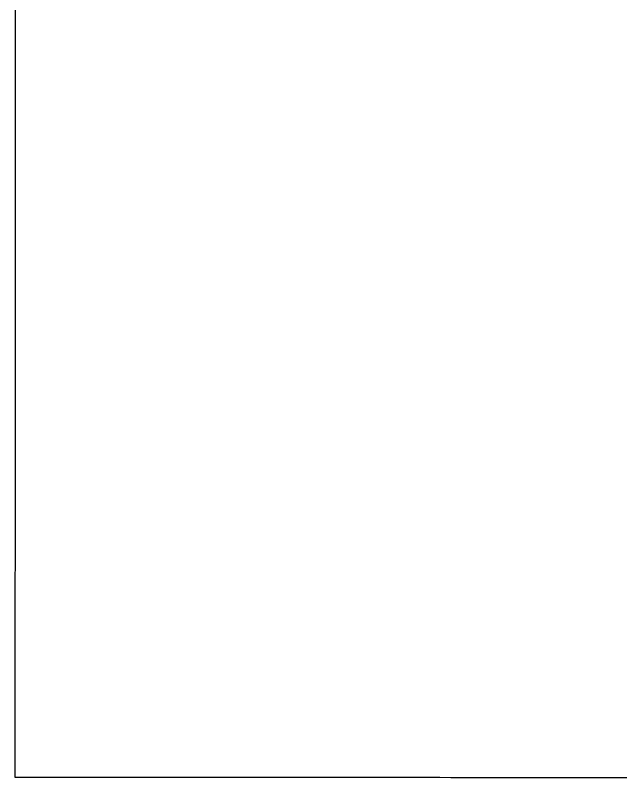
# Model space of a CAD drawing. Extents: x -7.3 to 34, y 0 to 22.
# Drawn here: x 2.4495 to 2.47037, y 0.71704 to 0.74337 of the extents above; entities that cross this region are included whole.
import ezdxf

# ---------------------------------------------------------------- set-up
doc = ezdxf.new("R2010")
doc.units = 0
doc.layers.add('SH_Text', color=7, linetype='Continuous')

msp = doc.modelspace()

# ---------------------------------------------------------------- linework, layer by layer
at = {"layer": 'SH_Text'}
for p, q in [((2.449509, 0.743191), (2.449509, 0.743546)), ((2.449508, 0.742838), (2.449509, 0.743191)), ((2.449508, 0.742487), (2.449508, 0.742838)), ((2.449508, 0.742137), (2.449508, 0.742487)), ((2.449508, 0.74179), (2.449508, 0.742137)), ((2.449508, 0.741444), (2.449508, 0.74179)), ((2.449508, 0.741101), (2.449508, 0.741444)), ((2.449508, 0.74076), (2.449508, 0.741101)), ((2.449508, 0.74042), (2.449508, 0.74076)), ((2.449507, 0.740082), (2.449508, 0.74042)), ((2.449507, 0.739747), (2.449507, 0.740082)), ((2.449507, 0.739413), (2.449507, 0.739747)), ((2.449507, 0.739082), (2.449507, 0.739413)), ((2.449507, 0.738752), (2.449507, 0.739082)), ((2.449507, 0.738425), (2.449507, 0.738752)), ((2.449507, 0.7381), (2.449507, 0.738425)), ((2.449507, 0.737776), (2.449507, 0.7381)), ((2.449506, 0.737455), (2.449507, 0.737776)), ((2.449506, 0.737136), (2.449506, 0.737455)), ((2.449506, 0.736819), (2.449506, 0.737136)), ((2.449506, 0.736504), (2.449506, 0.736819)), ((2.449506, 0.736191), (2.449506, 0.736504)), ((2.449506, 0.73588), (2.449506, 0.736191)), ((2.449506, 0.735571), (2.449506, 0.73588)), ((2.449506, 0.735265), (2.449506, 0.735571)), ((2.449505, 0.734961), (2.449506, 0.735265)), ((2.449505, 0.734659), (2.449505, 0.734961)), ((2.449505, 0.734359), (2.449505, 0.734659)), ((2.449505, 0.734061), (2.449505, 0.734359)), ((2.449505, 0.733765), (2.449505, 0.734061)), ((2.449505, 0.733472), (2.449505, 0.733765)), ((2.449505, 0.733181), (2.449505, 0.733472)), ((2.449505, 0.732892), (2.449505, 0.733181)), ((2.449505, 0.732605), (2.449505, 0.732892)), ((2.449505, 0.732321), (2.449505, 0.732605)), ((2.449504, 0.732038), (2.449505, 0.732321)), ((2.449504, 0.731758), (2.449504, 0.732038)), ((2.449504, 0.731481), (2.449504, 0.731758)), ((2.449504, 0.731205), (2.449504, 0.731481)), ((2.449504, 0.730932), (2.449504, 0.731205)), ((2.449504, 0.730662), (2.449504, 0.730932)), ((2.449504, 0.730393), (2.449504, 0.730662)), ((2.449504, 0.730127), (2.449504, 0.730393)), ((2.449504, 0.729864), (2.449504, 0.730127)), ((2.449504, 0.729602), (2.449504, 0.729864)), ((2.449503, 0.729343), (2.449504, 0.729602)), ((2.449503, 0.729087), (2.449503, 0.729343)), ((2.449503, 0.728832), (2.449503, 0.729087)), ((2.449503, 0.72858), (2.449503, 0.728832)), ((2.449503, 0.728331), (2.449503, 0.72858)), ((2.449503, 0.728084), (2.449503, 0.728331)), ((2.449503, 0.727839), (2.449503, 0.728084)), ((2.449503, 0.727597), (2.449503, 0.727839)), ((2.449503, 0.727358), (2.449503, 0.727597)), ((2.449503, 0.72712), (2.449503, 0.727358)), ((2.449503, 0.726886), (2.449503, 0.72712)), ((2.449502, 0.726653), (2.449503, 0.726886)), ((2.449502, 0.726424), (2.449502, 0.726653)), ((2.449502, 0.726196), (2.449502, 0.726424)), ((2.449502, 0.725972), (2.449502, 0.726196)), ((2.449502, 0.725749), (2.449502, 0.725972)), ((2.449502, 0.72553), (2.449502, 0.725749)), ((2.449502, 0.725313), (2.449502, 0.72553)), ((2.449502, 0.725098), (2.449502, 0.725313)), ((2.449502, 0.724886), (2.449502, 0.725098)), ((2.449502, 0.724677), (2.449502, 0.724886)), ((2.449502, 0.72447), (2.449502, 0.724677)), ((2.449502, 0.724265), (2.449502, 0.72447)), ((2.449501, 0.724064), (2.449502, 0.724265)), ((2.449501, 0.723865), (2.449501, 0.724064)), ((2.449501, 0.723668), (2.449501, 0.723865)), ((2.449501, 0.723475), (2.449501, 0.723668)), ((2.449501, 0.723284), (2.449501, 0.723475)), ((2.449501, 0.723095), (2.449501, 0.723284)), ((2.449501, 0.722909), (2.449501, 0.723095)), ((2.449501, 0.722726), (2.449501, 0.722909)), ((2.449501, 0.722546), (2.449501, 0.722726)), ((2.449501, 0.722368), (2.449501, 0.722546)), ((2.449501, 0.722193), (2.449501, 0.722368)), ((2.449501, 0.722021), (2.449501, 0.722193)), ((2.449501, 0.721851), (2.449501, 0.722021)), ((2.449501, 0.721685), (2.449501, 0.721851)), ((2.449501, 0.721521), (2.449501, 0.721685)), ((2.4495, 0.721359), (2.449501, 0.721521)), ((2.4495, 0.721201), (2.4495, 0.721359)), ((2.4495, 0.721045), (2.4495, 0.721201)), ((2.4495, 0.720893), (2.4495, 0.721045)), ((2.4495, 0.720742), (2.4495, 0.720893)), ((2.4495, 0.720595), (2.4495, 0.720742)), ((2.4495, 0.720451), (2.4495, 0.720595)), ((2.4495, 0.720309), (2.4495, 0.720451)), ((2.4495, 0.720171), (2.4495, 0.720309)), ((2.4495, 0.720035), (2.4495, 0.720171)), ((2.4495, 0.719902), (2.4495, 0.720035)), ((2.4495, 0.719772), (2.4495, 0.719902)), ((2.4495, 0.719645), (2.4495, 0.719772)), ((2.4495, 0.71952), (2.4495, 0.719645)), ((2.4495, 0.719399), (2.4495, 0.71952)), ((2.4495, 0.719281), (2.4495, 0.719399)), ((2.4495, 0.719165), (2.4495, 0.719281)), ((2.4495, 0.719052), (2.4495, 0.719165)), ((2.4495, 0.718943), (2.4495, 0.719052)), ((2.4495, 0.718836), (2.4495, 0.718943)), ((2.449499, 0.718733), (2.4495, 0.718836)), ((2.449499, 0.718632), (2.449499, 0.718733)), ((2.449499, 0.718534), (2.449499, 0.718632)), ((2.449499, 0.71844), (2.449499, 0.718534)), ((2.449499, 0.718348), (2.449499, 0.71844)), ((2.449499, 0.71826), (2.449499, 0.718348)), ((2.449499, 0.718174), (2.449499, 0.71826)), ((2.449499, 0.718092), (2.449499, 0.718174)), ((2.449499, 0.718012), (2.449499, 0.718092)), ((2.449499, 0.717974), (2.449499, 0.718012)), ((2.449499, 0.717936), (2.449499, 0.717974)), ((2.449499, 0.717899), (2.449499, 0.717936)), ((2.449499, 0.717863), (2.449499, 0.717899)), ((2.449499, 0.717827), (2.449499, 0.717863)), ((2.449499, 0.717792), (2.449499, 0.717827)), ((2.449499, 0.717758), (2.449499, 0.717792)), ((2.449499, 0.717725), (2.449499, 0.717758)), ((2.449499, 0.717693), (2.449499, 0.717725)), ((2.449499, 0.717661), (2.449499, 0.717693)), ((2.449499, 0.717631), (2.449499, 0.717661)), ((2.449499, 0.717601), (2.449499, 0.717631)), ((2.449499, 0.717571), (2.449499, 0.717601)), ((2.449499, 0.717543), (2.449499, 0.717571)), ((2.449499, 0.717515), (2.449499, 0.717543)), ((2.449499, 0.717488), (2.449499, 0.717515)), ((2.449499, 0.717462), (2.449499, 0.717488)), ((2.449499, 0.717437), (2.449499, 0.717462)), ((2.449499, 0.717413), (2.449499, 0.717437)), ((2.449499, 0.717389), (2.449499, 0.717413)), ((2.449499, 0.717366), (2.449499, 0.717389)), ((2.449499, 0.717344), (2.449499, 0.717366)), ((2.449499, 0.717323), (2.449499, 0.717344)), ((2.449499, 0.717302), (2.449499, 0.717323)), ((2.449499, 0.717282), (2.449499, 0.717302)), ((2.449499, 0.717263), (2.449499, 0.717282)), ((2.449499, 0.717245), (2.449499, 0.717263)), ((2.449499, 0.717228), (2.449499, 0.717245)), ((2.449499, 0.717212), (2.449499, 0.717228)), ((2.449499, 0.717196), (2.449499, 0.717212)), ((2.449499, 0.717181), (2.449499, 0.717196)), ((2.449499, 0.717167), (2.449499, 0.717181)), ((2.449499, 0.717154), (2.449499, 0.717167)), ((2.449499, 0.717141), (2.449499, 0.717154)), ((2.449499, 0.71713), (2.449499, 0.717141)), ((2.449499, 0.717119), (2.449499, 0.71713)), ((2.449499, 0.717109), (2.449499, 0.717119)), ((2.449499, 0.7171), (2.449499, 0.717109)), ((2.449499, 0.717091), (2.449499, 0.7171)), ((2.449499, 0.717084), (2.449499, 0.717091)), ((2.449499, 0.717077), (2.449499, 0.717084)), ((2.449499, 0.717071), (2.449499, 0.717077)), ((2.449499, 0.717066), (2.449499, 0.717071)), ((2.449499, 0.717062), (2.449499, 0.717066)), ((2.449499, 0.717058), (2.449499, 0.717062)), ((2.449499, 0.717056), (2.449499, 0.717058)), ((2.449499, 0.717054), (2.449499, 0.717056)), ((2.449499, 0.717053), (2.449499, 0.717054)), ((2.4495, 0.717053), (2.449499, 0.717053)), ((2.449503, 0.717053), (2.4495, 0.717053)), ((2.449509, 0.717053), (2.449503, 0.717053)), ((2.449517, 0.717053), (2.449509, 0.717053)), ((2.449528, 0.717053), (2.449517, 0.717053)), ((2.449541, 0.717053), (2.449528, 0.717053)), ((2.449557, 0.717053), (2.449541, 0.717053)), ((2.449575, 0.717053), (2.449557, 0.717053)), ((2.449596, 0.717053), (2.449575, 0.717053)), ((2.449619, 0.717053), (2.449596, 0.717053)), ((2.449644, 0.717053), (2.449619, 0.717053)), ((2.449671, 0.717053), (2.449644, 0.717053)), ((2.449701, 0.717053), (2.449671, 0.717053)), ((2.449734, 0.717053), (2.449701, 0.717053)), ((2.449768, 0.717053), (2.449734, 0.717053)), ((2.449805, 0.717053), (2.449768, 0.717053)), ((2.449844, 0.717053), (2.449805, 0.717053)), ((2.449885, 0.717053), (2.449844, 0.717053)), ((2.449929, 0.717053), (2.449885, 0.717053)), ((2.449975, 0.717053), (2.449929, 0.717053)), ((2.450023, 0.717053), (2.449975, 0.717053)), ((2.450073, 0.717053), (2.450023, 0.717053)), ((2.450125, 0.717053), (2.450073, 0.717053)), ((2.45018, 0.717053), (2.450125, 0.717053)), ((2.450236, 0.717053), (2.45018, 0.717053)), ((2.450295, 0.717053), (2.450236, 0.717053)), ((2.450356, 0.717053), (2.450295, 0.717053)), ((2.450419, 0.717053), (2.450356, 0.717053)), ((2.450484, 0.717053), (2.450419, 0.717053)), ((2.450551, 0.717053), (2.450484, 0.717053)), ((2.45062, 0.717053), (2.450551, 0.717053)), ((2.450692, 0.717053), (2.45062, 0.717053)), ((2.450765, 0.717052), (2.450692, 0.717053)), ((2.45084, 0.717052), (2.450765, 0.717052)), ((2.450917, 0.717052), (2.45084, 0.717052)), ((2.450996, 0.717052), (2.450917, 0.717052)), ((2.451077, 0.717052), (2.450996, 0.717052)), ((2.45116, 0.717052), (2.451077, 0.717052)), ((2.451245, 0.717052), (2.45116, 0.717052)), ((2.451332, 0.717052), (2.451245, 0.717052)), ((2.451421, 0.717052), (2.451332, 0.717052)), ((2.451511, 0.717052), (2.451421, 0.717052)), ((2.451604, 0.717052), (2.451511, 0.717052)), ((2.451698, 0.717052), (2.451604, 0.717052)), ((2.451794, 0.717052), (2.451698, 0.717052)), ((2.451892, 0.717052), (2.451794, 0.717052)), ((2.451992, 0.717052), (2.451892, 0.717052)), ((2.452093, 0.717052), (2.451992, 0.717052)), ((2.452197, 0.717052), (2.452093, 0.717052)), ((2.452301, 0.717052), (2.452197, 0.717052)), ((2.452408, 0.717052), (2.452301, 0.717052)), ((2.452517, 0.717052), (2.452408, 0.717052)), ((2.452627, 0.717052), (2.452517, 0.717052)), ((2.452738, 0.717052), (2.452627, 0.717052)), ((2.452852, 0.717052), (2.452738, 0.717052)), ((2.452967, 0.717052), (2.452852, 0.717052)), ((2.453084, 0.717052), (2.452967, 0.717052)), ((2.453202, 0.717052), (2.453084, 0.717052)), ((2.453322, 0.717052), (2.453202, 0.717052)), ((2.453443, 0.717052), (2.453322, 0.717052)), ((2.453566, 0.717051), (2.453443, 0.717052)), ((2.453691, 0.717051), (2.453566, 0.717051)), ((2.453817, 0.717051), (2.453691, 0.717051)), ((2.453945, 0.717051), (2.453817, 0.717051)), ((2.454074, 0.717051), (2.453945, 0.717051)), ((2.454204, 0.717051), (2.454074, 0.717051)), ((2.454336, 0.717051), (2.454204, 0.717051)), ((2.45447, 0.717051), (2.454336, 0.717051)), ((2.454605, 0.717051), (2.45447, 0.717051)), ((2.454741, 0.717051), (2.454605, 0.717051)), ((2.454879, 0.717051), (2.454741, 0.717051)), ((2.455018, 0.717051), (2.454879, 0.717051)), ((2.455159, 0.717051), (2.455018, 0.717051)), ((2.455301, 0.717051), (2.455159, 0.717051)), ((2.455444, 0.717051), (2.455301, 0.717051)), ((2.455589, 0.717051), (2.455444, 0.717051)), ((2.455734, 0.717051), (2.455589, 0.717051)), ((2.455882, 0.717051), (2.455734, 0.717051)), ((2.45603, 0.717051), (2.455882, 0.717051)), ((2.45618, 0.71705), (2.45603, 0.717051)), ((2.456331, 0.71705), (2.45618, 0.71705)), ((2.456483, 0.71705), (2.456331, 0.71705)), ((2.456636, 0.71705), (2.456483, 0.71705)), ((2.456791, 0.71705), (2.456636, 0.71705)), ((2.456947, 0.71705), (2.456791, 0.71705)), ((2.457104, 0.71705), (2.456947, 0.71705)), ((2.457262, 0.71705), (2.457104, 0.71705)), ((2.457421, 0.71705), (2.457262, 0.71705)), ((2.457581, 0.71705), (2.457421, 0.71705)), ((2.457743, 0.71705), (2.457581, 0.71705)), ((2.457905, 0.71705), (2.457743, 0.71705)), ((2.458069, 0.71705), (2.457905, 0.71705)), ((2.458233, 0.71705), (2.458069, 0.71705)), ((2.458399, 0.71705), (2.458233, 0.71705)), ((2.458566, 0.71705), (2.458399, 0.71705)), ((2.458733, 0.71705), (2.458566, 0.71705)), ((2.458902, 0.717049), (2.458733, 0.71705)), ((2.459072, 0.717049), (2.458902, 0.717049)), ((2.459242, 0.717049), (2.459072, 0.717049)), ((2.459414, 0.717049), (2.459242, 0.717049)), ((2.459586, 0.717049), (2.459414, 0.717049)), ((2.45976, 0.717049), (2.459586, 0.717049)), ((2.459934, 0.717049), (2.45976, 0.717049)), ((2.460109, 0.717049), (2.459934, 0.717049)), ((2.460285, 0.717049), (2.460109, 0.717049)), ((2.460462, 0.717049), (2.460285, 0.717049)), ((2.46064, 0.717049), (2.460462, 0.717049)), ((2.460818, 0.717049), (2.46064, 0.717049)), ((2.460997, 0.717049), (2.460818, 0.717049)), ((2.461178, 0.717049), (2.460997, 0.717049)), ((2.46154, 0.717049), (2.461178, 0.717049)), ((2.461905, 0.717048), (2.46154, 0.717049)), ((2.462273, 0.717048), (2.461905, 0.717048)), ((2.462644, 0.717048), (2.462273, 0.717048)), ((2.463017, 0.717048), (2.462644, 0.717048)), ((2.463393, 0.717048), (2.463017, 0.717048)), ((2.463771, 0.717048), (2.463393, 0.717048)), ((2.464151, 0.717048), (2.463771, 0.717048)), ((2.464534, 0.717047), (2.464151, 0.717048)), ((2.464918, 0.717047), (2.464534, 0.717047)), ((2.465304, 0.717047), (2.464918, 0.717047)), ((2.465691, 0.717047), (2.465304, 0.717047)), ((2.46608, 0.717047), (2.465691, 0.717047)), ((2.466471, 0.717047), (2.46608, 0.717047)), ((2.466862, 0.717047), (2.466471, 0.717047)), ((2.467255, 0.717046), (2.466862, 0.717047)), ((2.467649, 0.717046), (2.467255, 0.717046)), ((2.468044, 0.717046), (2.467649, 0.717046)), ((2.468835, 0.717046), (2.468044, 0.717046)), ((2.469629, 0.717046), (2.468835, 0.717046)), ((2.471218, 0.717045), (2.469629, 0.717046))]:
    msp.add_line(p, q, dxfattribs=at)
msp.add_lwpolyline([(2.471218, 0.717045), (2.469629, 0.717046), (2.468835, 0.717046), (2.468044, 0.717046), (2.467649, 0.717046), (2.467255, 0.717046), (2.466862, 0.717047), (2.466471, 0.717047), (2.46608, 0.717047), (2.465691, 0.717047), (2.465304, 0.717047), (2.464918, 0.717047), (2.464534, 0.717047), (2.464151, 0.717048), (2.463771, 0.717048), (2.463393, 0.717048), (2.463017, 0.717048), (2.462644, 0.717048), (2.462273, 0.717048), (2.461905, 0.717048), (2.46154, 0.717049), (2.461178, 0.717049), (2.460997, 0.717049), (2.460818, 0.717049), (2.46064, 0.717049), (2.460462, 0.717049), (2.460285, 0.717049), (2.460109, 0.717049), (2.459934, 0.717049), (2.45976, 0.717049), (2.459586, 0.717049), (2.459414, 0.717049), (2.459242, 0.717049), (2.459072, 0.717049), (2.458902, 0.717049), (2.458733, 0.71705), (2.458566, 0.71705), (2.458399, 0.71705), (2.458233, 0.71705), (2.458069, 0.71705), (2.457905, 0.71705), (2.457743, 0.71705), (2.457581, 0.71705), (2.457421, 0.71705), (2.457262, 0.71705), (2.457104, 0.71705), (2.456947, 0.71705), (2.456791, 0.71705), (2.456636, 0.71705), (2.456483, 0.71705), (2.456331, 0.71705), (2.45618, 0.71705), (2.45603, 0.717051), (2.455882, 0.717051), (2.455734, 0.717051), (2.455589, 0.717051), (2.455444, 0.717051), (2.455301, 0.717051), (2.455159, 0.717051), (2.455018, 0.717051), (2.454879, 0.717051), (2.454741, 0.717051), (2.454605, 0.717051), (2.45447, 0.717051), (2.454336, 0.717051), (2.454204, 0.717051), (2.454074, 0.717051), (2.453945, 0.717051), (2.453817, 0.717051), (2.453691, 0.717051), (2.453566, 0.717051), (2.453443, 0.717052), (2.453322, 0.717052), (2.453202, 0.717052), (2.453084, 0.717052), (2.452967, 0.717052), (2.452852, 0.717052), (2.452738, 0.717052), (2.452627, 0.717052), (2.452517, 0.717052), (2.452408, 0.717052), (2.452301, 0.717052), (2.452197, 0.717052), (2.452093, 0.717052), (2.451992, 0.717052), (2.451892, 0.717052), (2.451794, 0.717052), (2.451698, 0.717052), (2.451604, 0.717052), (2.451511, 0.717052), (2.451421, 0.717052), (2.451332, 0.717052), (2.451245, 0.717052), (2.45116, 0.717052), (2.451077, 0.717052), (2.450996, 0.717052), (2.450917, 0.717052), (2.45084, 0.717052), (2.450765, 0.717052), (2.450692, 0.717053), (2.45062, 0.717053), (2.450551, 0.717053), (2.450484, 0.717053), (2.450419, 0.717053), (2.450356, 0.717053), (2.450295, 0.717053), (2.450236, 0.717053), (2.45018, 0.717053), (2.450125, 0.717053), (2.450073, 0.717053), (2.450023, 0.717053), (2.449975, 0.717053), (2.449929, 0.717053), (2.449885, 0.717053), (2.449844, 0.717053), (2.449805, 0.717053), (2.449768, 0.717053), (2.449734, 0.717053), (2.449701, 0.717053), (2.449671, 0.717053), (2.449644, 0.717053), (2.449619, 0.717053), (2.449596, 0.717053), (2.449575, 0.717053), (2.449557, 0.717053), (2.449541, 0.717053), (2.449528, 0.717053), (2.449517, 0.717053), (2.449509, 0.717053), (2.449503, 0.717053), (2.4495, 0.717053), (2.449499, 0.717053), (2.449499, 0.717054), (2.449499, 0.717056), (2.449499, 0.717058), (2.449499, 0.717062), (2.449499, 0.717066), (2.449499, 0.717071), (2.449499, 0.717077), (2.449499, 0.717084), (2.449499, 0.717091), (2.449499, 0.7171), (2.449499, 0.717109), (2.449499, 0.717119), (2.449499, 0.71713), (2.449499, 0.717141), (2.449499, 0.717154), (2.449499, 0.717167), (2.449499, 0.717181), (2.449499, 0.717196), (2.449499, 0.717212), (2.449499, 0.717228), (2.449499, 0.717245), (2.449499, 0.717263), (2.449499, 0.717282), (2.449499, 0.717302), (2.449499, 0.717323), (2.449499, 0.717344), (2.449499, 0.717366), (2.449499, 0.717389), (2.449499, 0.717413), (2.449499, 0.717437), (2.449499, 0.717462), (2.449499, 0.717488), (2.449499, 0.717515), (2.449499, 0.717543), (2.449499, 0.717571), (2.449499, 0.717601), (2.449499, 0.717631), (2.449499, 0.717661), (2.449499, 0.717693), (2.449499, 0.717725), (2.449499, 0.717758), (2.449499, 0.717792), (2.449499, 0.717827), (2.449499, 0.717863), (2.449499, 0.717899), (2.449499, 0.717936), (2.449499, 0.717974), (2.449499, 0.718012), (2.449499, 0.718092), (2.449499, 0.718174), (2.449499, 0.71826), (2.449499, 0.718348), (2.449499, 0.71844), (2.449499, 0.718534), (2.449499, 0.718632), (2.449499, 0.718733), (2.4495, 0.718836), (2.4495, 0.718943), (2.4495, 0.719052), (2.4495, 0.719165), (2.4495, 0.719281), (2.4495, 0.719399), (2.4495, 0.71952), (2.4495, 0.719645), (2.4495, 0.719772), (2.4495, 0.719902), (2.4495, 0.720035), (2.4495, 0.720171), (2.4495, 0.720309), (2.4495, 0.720451), (2.4495, 0.720595), (2.4495, 0.720742), (2.4495, 0.720893), (2.4495, 0.721045), (2.4495, 0.721201), (2.4495, 0.721359), (2.449501, 0.721521), (2.449501, 0.721685), (2.449501, 0.721851), (2.449501, 0.722021), (2.449501, 0.722193), (2.449501, 0.722368), (2.449501, 0.722546), (2.449501, 0.722726), (2.449501, 0.722909), (2.449501, 0.723095), (2.449501, 0.723284), (2.449501, 0.723475), (2.449501, 0.723668), (2.449501, 0.723865), (2.449501, 0.724064), (2.449502, 0.724265), (2.449502, 0.72447), (2.449502, 0.724677), (2.449502, 0.724886), (2.449502, 0.725098), (2.449502, 0.725313), (2.449502, 0.72553), (2.449502, 0.725749), (2.449502, 0.725972), (2.449502, 0.726196), (2.449502, 0.726424), (2.449502, 0.726653), (2.449503, 0.726886), (2.449503, 0.72712), (2.449503, 0.727358), (2.449503, 0.727597), (2.449503, 0.727839), (2.449503, 0.728084), (2.449503, 0.728331), (2.449503, 0.72858), (2.449503, 0.728832), (2.449503, 0.729087), (2.449503, 0.729343), (2.449504, 0.729602), (2.449504, 0.729864), (2.449504, 0.730127), (2.449504, 0.730393), (2.449504, 0.730662), (2.449504, 0.730932), (2.449504, 0.731205), (2.449504, 0.731481), (2.449504, 0.731758), (2.449504, 0.732038), (2.449505, 0.732321), (2.449505, 0.732605), (2.449505, 0.732892), (2.449505, 0.733181), (2.449505, 0.733472), (2.449505, 0.733765), (2.449505, 0.734061), (2.449505, 0.734359), (2.449505, 0.734659), (2.449505, 0.734961), (2.449506, 0.735265), (2.449506, 0.735571), (2.449506, 0.73588), (2.449506, 0.736191), (2.449506, 0.736504), (2.449506, 0.736819), (2.449506, 0.737136), (2.449506, 0.737455), (2.449507, 0.737776), (2.449507, 0.7381), (2.449507, 0.738425), (2.449507, 0.738752), (2.449507, 0.739082), (2.449507, 0.739413), (2.449507, 0.739747), (2.449507, 0.740082), (2.449508, 0.74042), (2.449508, 0.74076), (2.449508, 0.741101), (2.449508, 0.741444), (2.449508, 0.74179), (2.449508, 0.742137), (2.449508, 0.742487), (2.449508, 0.742838), (2.449509, 0.743191), (2.449509, 0.743546)], dxfattribs=at)

doc.saveas('drawing.dxf')
